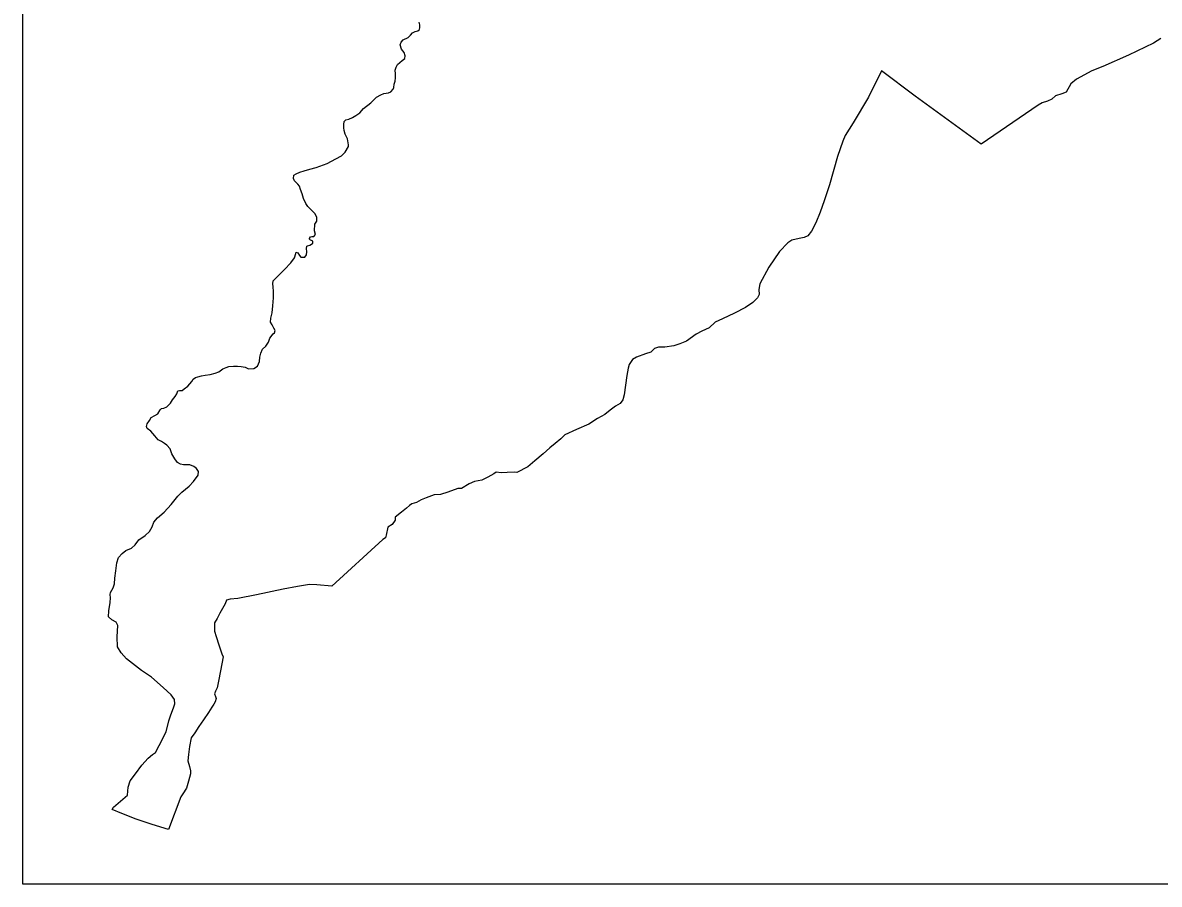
# Model space of a CAD drawing. Extents: x 645880 to 658994, y 884400 to 894744.
# Drawn here: x 648503.9 to 648966.8, y 889662.4 to 890013.1 of the extents above; entities that cross this region are included whole.
import ezdxf

# ---------------------------------------------------------------- set-up
doc = ezdxf.new("R2010")
doc.units = 0
doc.header["$LTSCALE"] = 10
doc.layers.add('62', color=7, linetype='Continuous', lineweight=35)

msp = doc.modelspace()

# ---------------------------------------------------------------- linework, layer by layer
at = {"layer": '62', "lineweight": 25}
msp.add_lwpolyline([(649155.24, 889662.36), (648503.87, 889662.36), (648503.87, 890177.93), (649155.24, 890177.93)], close=True, dxfattribs=at)
msp.add_lwpolyline([(649155.24, 889662.36), (648503.87, 889662.36), (648503.87, 890177.93), (649155.24, 890177.93)], close=True, dxfattribs=at)
for points in [[(648658.44, 889997.67), (648659.46, 889998.58), (648659.71, 889999.66), (648659.29, 890000.98), (648658.09, 890002.34), (648657.63, 890004.08), (648657.97, 890005.23), (648658.78, 890006.14), (648660.82, 890007.13), (648661.76, 890008), (648662.69, 890008.99), (648663.72, 890009.49), (648664.86, 890009.82), (648665.5, 890010.4), (648665.63, 890011.14), (648665.63, 890012.21), (648665.33, 890013.29)], [(648658.44, 889997.67), (648659.46, 889998.58), (648659.71, 889999.66), (648659.29, 890000.98), (648658.09, 890002.34), (648657.63, 890004.08), (648657.97, 890005.23), (648658.78, 890006.14), (648660.82, 890007.13), (648661.76, 890008), (648662.69, 890008.99), (648663.72, 890009.49), (648664.86, 890009.82), (648665.5, 890010.4), (648665.63, 890011.14), (648665.63, 890012.21), (648665.33, 890013.29)], [(648967.49, 890006.66), (648964.5, 890004.77), (648954.23, 889999.85), (648943.82, 889995.31), (648939.4, 889993.54), (648933.16, 889990.13), (648930.82, 889988.24), (648928.9, 889984.8), (648927.09, 889984.1), (648924.5, 889983.32), (648923.05, 889982), (648921.24, 889981.12), (648919.07, 889980.5), (648917.44, 889979.54), (648894.33, 889963.63), (648867.42, 889983.23), (648853.69, 889993.48), (648848.33, 889982.79), (648842.08, 889972.33), (648838.91, 889967.14), (648837.91, 889964.95)], [(648967.49, 890006.66), (648964.5, 890004.77), (648954.23, 889999.85), (648943.82, 889995.31), (648939.4, 889993.54), (648933.16, 889990.13), (648930.82, 889988.24), (648928.9, 889984.8), (648927.09, 889984.1), (648924.5, 889983.32), (648923.05, 889982), (648921.24, 889981.12), (648919.07, 889980.5), (648917.44, 889979.54), (648894.33, 889963.63), (648867.42, 889983.23), (648853.69, 889993.48), (648848.33, 889982.79), (648842.08, 889972.33), (648838.91, 889967.14), (648837.91, 889964.95)], [(648614.31, 889951), (648615.25, 889951.66), (648616.78, 889952.24), (648618.57, 889952.82), (648620.78, 889953.43), (648623.42, 889954.17), (648627.84, 889955.83), (648631.34, 889957.64), (648633.72, 889958.96), (648635.25, 889960.45), (648636.62, 889962.77), (648636.62, 889963.43), (648636.19, 889965.9), (648635.17, 889967.8), (648634.74, 889969.29), (648634.66, 889970.37), (648634.66, 889971.69), (648634.83, 889972.93), (648635.51, 889973.59), (648636.7, 889973.92), (648638.15, 889974.58), (648639.6, 889975.41), (648641.13, 889976.48), (648642.64, 889978.24), (648645.63, 889980.56), (648647.92, 889982.75), (648649.71, 889983.74), (648650.99, 889984.36), (648652.82, 889984.56), (648653.84, 889985.02), (648654.74, 889986.01), (648655.08, 889986.79), (648655.16, 889988.12), (648655.55, 889989.31), (648655.76, 889990.68), (648655.68, 889992.25), (648655.63, 889993.82), (648655.93, 889995.06), (648656.57, 889996.05), (648658.44, 889997.67)], [(648614.31, 889951), (648615.25, 889951.66), (648616.78, 889952.24), (648618.57, 889952.82), (648620.78, 889953.43), (648623.42, 889954.17), (648627.84, 889955.83), (648631.34, 889957.64), (648633.72, 889958.96), (648635.25, 889960.45), (648636.62, 889962.77), (648636.62, 889963.43), (648636.19, 889965.9), (648635.17, 889967.8), (648634.74, 889969.29), (648634.66, 889970.37), (648634.66, 889971.69), (648634.83, 889972.93), (648635.51, 889973.59), (648636.7, 889973.92), (648638.15, 889974.58), (648639.6, 889975.41), (648641.13, 889976.48), (648642.64, 889978.24), (648645.63, 889980.56), (648647.92, 889982.75), (648649.71, 889983.74), (648650.99, 889984.36), (648652.82, 889984.56), (648653.84, 889985.02), (648654.74, 889986.01), (648655.08, 889986.79), (648655.16, 889988.12), (648655.55, 889989.31), (648655.76, 889990.68), (648655.68, 889992.25), (648655.63, 889993.82), (648655.93, 889995.06), (648656.57, 889996.05), (648658.44, 889997.67)], [(648837.91, 889964.95), (648835.74, 889958.62), (648832.48, 889947.1), (648831.3, 889943.41), (648830.36, 889940.6), (648828.66, 889935.97), (648826.95, 889931.68), (648825.16, 889928.29), (648823.63, 889926.31), (648822.22, 889925.61), (648820.09, 889925.28), (648817.11, 889924.54), (648815.58, 889923.46), (648812.09, 889919.91), (648807.74, 889913.63), (648804.17, 889906.86), (648803.74, 889904.46), (648803.83, 889902.48), (648803.23, 889901.16), (648801.27, 889899.26), (648798.21, 889897.11), (648793.78, 889894.88), (648788.92, 889892.56), (648785.98, 889891.19), (648783.51, 889888.96), (648780.44, 889887.55), (648778.23, 889886.31), (648774.22, 889883.42), (648771.5, 889882.35), (648769.03, 889881.52), (648765.45, 889881.03), (648762.9, 889881.03), (648761.2, 889880.53), (648759.75, 889879.04), (648757.53, 889878.3), (648753.87, 889876.98), (648752.25, 889876.07), (648750.89, 889874), (648750.46, 889872.43), (648749.99, 889869.51)], [(648837.91, 889964.95), (648835.74, 889958.62), (648832.48, 889947.1), (648831.3, 889943.41), (648830.36, 889940.6), (648828.66, 889935.97), (648826.95, 889931.68), (648825.16, 889928.29), (648823.63, 889926.31), (648822.22, 889925.61), (648820.09, 889925.28), (648817.11, 889924.54), (648815.58, 889923.46), (648812.09, 889919.91), (648807.74, 889913.63), (648804.17, 889906.86), (648803.74, 889904.46), (648803.83, 889902.48), (648803.23, 889901.16), (648801.27, 889899.26), (648798.21, 889897.11), (648793.78, 889894.88), (648788.92, 889892.56), (648785.98, 889891.19), (648783.51, 889888.96), (648780.44, 889887.55), (648778.23, 889886.31), (648774.22, 889883.42), (648771.5, 889882.35), (648769.03, 889881.52), (648765.45, 889881.03), (648762.9, 889881.03), (648761.2, 889880.53), (648759.75, 889879.04), (648757.53, 889878.3), (648753.87, 889876.98), (648752.25, 889876.07), (648750.89, 889874), (648750.46, 889872.43), (648749.99, 889869.51)], [(648614.58, 889917.33), (648615.09, 889919.14), (648615.25, 889919.69), (648615.93, 889919.44), (648616.61, 889918.36), (648617.21, 889917.62), (648618.83, 889917.7), (648619.51, 889918.61), (648619.59, 889919.85), (648619.51, 889921.17), (648619.59, 889922.16), (648619.93, 889922.25), (648620.78, 889922.58), (648621.55, 889922.91), (648622.06, 889923.4), (648622.06, 889924.15), (648621.47, 889924.48), (648621.04, 889924.56), (648620.7, 889925.06), (648620.7, 889925.3), (648621.04, 889925.88), (648621.64, 889926.05), (648622.49, 889926.13), (648623.08, 889926.96), (648622.66, 889928.44), (648622.83, 889931.09), (648623.68, 889932.33), (648623.6, 889933.98), (648622.91, 889935.38), (648621.47, 889936.87), (648620.02, 889938.36), (648619.25, 889939.51), (648618.23, 889941.58), (648617.72, 889943.4), (648617.04, 889945.21), (648616.61, 889946.62), (648615.93, 889947.44), (648614.57, 889948.77), (648614.23, 889949.76), (648614.31, 889951)], [(648614.58, 889917.33), (648615.09, 889919.14), (648615.25, 889919.69), (648615.93, 889919.44), (648616.61, 889918.36), (648617.21, 889917.62), (648618.83, 889917.7), (648619.51, 889918.61), (648619.59, 889919.85), (648619.51, 889921.17), (648619.59, 889922.16), (648619.93, 889922.25), (648620.78, 889922.58), (648621.55, 889922.91), (648622.06, 889923.4), (648622.06, 889924.15), (648621.47, 889924.48), (648621.04, 889924.56), (648620.7, 889925.06), (648620.7, 889925.3), (648621.04, 889925.88), (648621.64, 889926.05), (648622.49, 889926.13), (648623.08, 889926.96), (648622.66, 889928.44), (648622.83, 889931.09), (648623.68, 889932.33), (648623.6, 889933.98), (648622.91, 889935.38), (648621.47, 889936.87), (648620.02, 889938.36), (648619.25, 889939.51), (648618.23, 889941.58), (648617.72, 889943.4), (648617.04, 889945.21), (648616.61, 889946.62), (648615.93, 889947.44), (648614.57, 889948.77), (648614.23, 889949.76), (648614.31, 889951)], [(648578.24, 889869.63), (648580.2, 889869.96), (648582.25, 889870.38), (648583.78, 889871.04), (648585.4, 889872.2), (648586.68, 889872.77), (648587.87, 889873.19), (648589.74, 889873.35), (648591.36, 889873.35), (648592.81, 889873.19), (648594.51, 889872.86), (648595.79, 889872.2), (648598, 889872.28), (648599.54, 889873.35), (648600.3, 889875.17), (648600.47, 889876.99), (648600.81, 889878.56), (648601.58, 889880.21), (648602.94, 889881.45), (648603.96, 889883.02), (648604.56, 889884.67), (648605.84, 889886.4), (648606.49, 889886.93), (648606.66, 889887.83), (648606.15, 889888.74), (648605.46, 889890.06), (648604.78, 889891.14), (648604.87, 889892.87), (648605.46, 889895.02), (648605.72, 889897.91), (648606.06, 889901.05), (648606.06, 889903.7), (648605.89, 889905.6), (648605.72, 889906.84), (648605.89, 889907.99), (648606.57, 889908.74), (648607.93, 889910.06), (648610.49, 889912.62), (648613.13, 889915.34), (648614.58, 889917.33)], [(648578.24, 889869.63), (648580.2, 889869.96), (648582.25, 889870.38), (648583.78, 889871.04), (648585.4, 889872.2), (648586.68, 889872.77), (648587.87, 889873.19), (648589.74, 889873.35), (648591.36, 889873.35), (648592.81, 889873.19), (648594.51, 889872.86), (648595.79, 889872.2), (648598, 889872.28), (648599.54, 889873.35), (648600.3, 889875.17), (648600.47, 889876.99), (648600.81, 889878.56), (648601.58, 889880.21), (648602.94, 889881.45), (648603.96, 889883.02), (648604.56, 889884.67), (648605.84, 889886.4), (648606.49, 889886.93), (648606.66, 889887.83), (648606.15, 889888.74), (648605.46, 889890.06), (648604.78, 889891.14), (648604.87, 889892.87), (648605.46, 889895.02), (648605.72, 889897.91), (648606.06, 889901.05), (648606.06, 889903.7), (648605.89, 889905.6), (648605.72, 889906.84), (648605.89, 889907.99), (648606.57, 889908.74), (648607.93, 889910.06), (648610.49, 889912.62), (648613.13, 889915.34), (648614.58, 889917.33)], [(648570.44, 889833.16), (648569.33, 889833.08), (648568.14, 889833.33), (648566.86, 889834.07), (648565.84, 889835.56), (648564.56, 889837.62), (648563.96, 889839.61), (648562.6, 889841.09), (648561.58, 889841.75), (648560.39, 889842.66), (648559.02, 889843.24), (648557.66, 889844.98), (648556.04, 889846.79), (648554.51, 889847.95), (648554.34, 889848.69), (648554.6, 889849.85), (648555.45, 889851.17), (648556.21, 889852.33), (648557.66, 889853.16), (648558.85, 889853.9), (648559.79, 889855.47), (648560.36, 889856), (648561.3, 889856.25), (648562.58, 889856.75), (648564.02, 889858.23), (648564.88, 889859.56), (648565.9, 889860.88), (648566.58, 889862.03), (648567.09, 889863.19), (648567.77, 889863.44), (648568.79, 889863.44), (648569.64, 889864.02), (648571.09, 889865.17), (648571.94, 889866.16), (648572.71, 889866.99), (648573.31, 889867.98), (648574.24, 889868.64), (648575.26, 889868.97), (648576.63, 889869.3), (648578.24, 889869.63)], [(648570.44, 889833.16), (648569.33, 889833.08), (648568.14, 889833.33), (648566.86, 889834.07), (648565.84, 889835.56), (648564.56, 889837.62), (648563.96, 889839.61), (648562.6, 889841.09), (648561.58, 889841.75), (648560.39, 889842.66), (648559.02, 889843.24), (648557.66, 889844.98), (648556.04, 889846.79), (648554.51, 889847.95), (648554.34, 889848.69), (648554.6, 889849.85), (648555.45, 889851.17), (648556.21, 889852.33), (648557.66, 889853.16), (648558.85, 889853.9), (648559.79, 889855.47), (648560.36, 889856), (648561.3, 889856.25), (648562.58, 889856.75), (648564.02, 889858.23), (648564.88, 889859.56), (648565.9, 889860.88), (648566.58, 889862.03), (648567.09, 889863.19), (648567.77, 889863.44), (648568.79, 889863.44), (648569.64, 889864.02), (648571.09, 889865.17), (648571.94, 889866.16), (648572.71, 889866.99), (648573.31, 889867.98), (648574.24, 889868.64), (648575.26, 889868.97), (648576.63, 889869.3), (648578.24, 889869.63)], [(648749.99, 889869.51), (648748.88, 889861.66), (648748.28, 889859.52), (648747.18, 889858.03), (648745.3, 889856.95), (648743.17, 889855.38), (648741.04, 889853.65), (648737.98, 889851.92), (648734.4, 889849.68), (648729.46, 889847.54), (648724.69, 889845.39), (648722.99, 889843.74), (648720.78, 889841.84), (648718.56, 889840.02), (648715.92, 889837.62), (648712.52, 889834.81), (648709.58, 889832.28), (648705.15, 889830.05), (648704.38, 889830.13), (648701.14, 889830.05), (648698.76, 889829.88), (648696.72, 889830.13), (648695.78, 889829.47), (648693.31, 889828.07), (648690.84, 889826.83), (648689.39, 889826.66), (648687.94, 889826.33), (648685.73, 889825.42), (648682.66, 889823.52), (648681.05, 889823.52), (648677.04, 889822.04), (648673.98, 889821.04), (648671.51, 889820.88), (648668.19, 889819.72), (648666.19, 889818.83), (648664.23, 889817.76), (648662.36, 889817.18), (648661.42, 889816.6), (648660.23, 889815.44), (648658.18, 889813.79)], [(648749.99, 889869.51), (648748.88, 889861.66), (648748.28, 889859.52), (648747.18, 889858.03), (648745.3, 889856.95), (648743.17, 889855.38), (648741.04, 889853.65), (648737.98, 889851.92), (648734.4, 889849.68), (648729.46, 889847.54), (648724.69, 889845.39), (648722.99, 889843.74), (648720.78, 889841.84), (648718.56, 889840.02), (648715.92, 889837.62), (648712.52, 889834.81), (648709.58, 889832.28), (648705.15, 889830.05), (648704.38, 889830.13), (648701.14, 889830.05), (648698.76, 889829.88), (648696.72, 889830.13), (648695.78, 889829.47), (648693.31, 889828.07), (648690.84, 889826.83), (648689.39, 889826.66), (648687.94, 889826.33), (648685.73, 889825.42), (648682.66, 889823.52), (648681.05, 889823.52), (648677.04, 889822.04), (648673.98, 889821.04), (648671.51, 889820.88), (648668.19, 889819.72), (648666.19, 889818.83), (648664.23, 889817.76), (648662.36, 889817.18), (648661.42, 889816.6), (648660.23, 889815.44), (648658.18, 889813.79)], [(648543.93, 889756.52), (648542.48, 889759.08), (648542.4, 889763.05), (648542.57, 889767.67), (648541.89, 889769), (648540.1, 889769.99), (648538.82, 889771.23), (648538.99, 889773.7), (648539.51, 889777.03), (648539.6, 889779.01), (648539.43, 889780.33), (648539.68, 889781.08), (648540.7, 889782.98), (648541.21, 889784.71), (648541.38, 889787.03), (648541.81, 889790), (648542.15, 889793.22), (648542.92, 889795.37), (648544.36, 889797.02), (648545.81, 889798.18), (648548.2, 889799.17), (648549.73, 889800.49), (648551.18, 889802.56), (648553.73, 889804.38), (648555.44, 889806.03), (648556.54, 889807.84), (648557.31, 889809.74), (648558.76, 889811.56), (648561.48, 889813.79), (648564.29, 889816.93), (648567.1, 889820.4), (648568.65, 889821.93), (648571.71, 889824.49), (648573.42, 889826.3), (648575.29, 889828.87), (648575.46, 889830.35), (648574.7, 889831.59), (648573.5, 889832.5), (648571.88, 889833.16), (648570.44, 889833.16)], [(648543.93, 889756.52), (648542.48, 889759.08), (648542.4, 889763.05), (648542.57, 889767.67), (648541.89, 889769), (648540.1, 889769.99), (648538.82, 889771.23), (648538.99, 889773.7), (648539.51, 889777.03), (648539.6, 889779.01), (648539.43, 889780.33), (648539.68, 889781.08), (648540.7, 889782.98), (648541.21, 889784.71), (648541.38, 889787.03), (648541.81, 889790), (648542.15, 889793.22), (648542.92, 889795.37), (648544.36, 889797.02), (648545.81, 889798.18), (648548.2, 889799.17), (648549.73, 889800.49), (648551.18, 889802.56), (648553.73, 889804.38), (648555.44, 889806.03), (648556.54, 889807.84), (648557.31, 889809.74), (648558.76, 889811.56), (648561.48, 889813.79), (648564.29, 889816.93), (648567.1, 889820.4), (648568.65, 889821.93), (648571.71, 889824.49), (648573.42, 889826.3), (648575.29, 889828.87), (648575.46, 889830.35), (648574.7, 889831.59), (648573.5, 889832.5), (648571.88, 889833.16), (648570.44, 889833.16)], [(648658.18, 889813.79), (648655.54, 889811.81), (648655.54, 889810.57), (648654.35, 889808.84), (648652.56, 889807.68), (648651.88, 889804.54), (648651.63, 889803.38), (648650.52, 889802.72), (648629.76, 889783.67), (648623.72, 889784.25), (648620.74, 889784.42), (648619.03, 889784.17), (648615.73, 889783.53), (648610.02, 889782.46), (648599.12, 889780.23), (648591.54, 889778.74), (648588.39, 889778.49), (648586.86, 889778), (648586.35, 889776.59), (648584.22, 889772.79), (648583.11, 889770.56), (648581.92, 889768.83), (648582.01, 889765.36), (648582.69, 889763.29), (648583.8, 889759.78), (648584.99, 889756.23), (648585.58, 889754.99), (648584.99, 889752.1), (648583.71, 889745.74), (648583.03, 889742.35), (648582.35, 889740.94), (648582.01, 889739.95), (648582.43, 889738.8), (648582.69, 889737.97), (648582.3, 889736.65), (648581.66, 889735.7), (648580.94, 889734.5), (648579.49, 889732.35), (648577.54, 889729.26), (648575.66, 889726.65)], [(648658.18, 889813.79), (648655.54, 889811.81), (648655.54, 889810.57), (648654.35, 889808.84), (648652.56, 889807.68), (648651.88, 889804.54), (648651.63, 889803.38), (648650.52, 889802.72), (648629.76, 889783.67), (648623.72, 889784.25), (648620.74, 889784.42), (648619.03, 889784.17), (648615.73, 889783.53), (648610.02, 889782.46), (648599.12, 889780.23), (648591.54, 889778.74), (648588.39, 889778.49), (648586.86, 889778), (648586.35, 889776.59), (648584.22, 889772.79), (648583.11, 889770.56), (648581.92, 889768.83), (648582.01, 889765.36), (648582.69, 889763.29), (648583.8, 889759.78), (648584.99, 889756.23), (648585.58, 889754.99), (648584.99, 889752.1), (648583.71, 889745.74), (648583.03, 889742.35), (648582.35, 889740.94), (648582.01, 889739.95), (648582.43, 889738.8), (648582.69, 889737.97), (648582.3, 889736.65), (648581.66, 889735.7), (648580.94, 889734.5), (648579.49, 889732.35), (648577.54, 889729.26), (648575.66, 889726.65)], [(648575.66, 889726.65), (648573.92, 889723.97), (648572.47, 889721.98), (648571.83, 889718.5), (648571.41, 889715.15), (648571.06, 889712.59), (648571.75, 889710.28), (648572.26, 889708.58), (648572.17, 889707.35), (648571.36, 889704.33), (648570.55, 889701.52), (648569.15, 889699.13), (648568.24, 889697.97), (648563.3, 889684.6), (648556.58, 889686.66), (648550.08, 889688.85), (648544.29, 889691.18), (648540.26, 889692.76), (648540.9, 889693.79), (648546.59, 889698.67), (648546.84, 889701.89), (648547.69, 889704.45), (648549.74, 889707.26), (648552.38, 889710.81), (648554.93, 889713.7), (648556.72, 889715.19), (648557.91, 889716.02), (648559.45, 889718.91), (648562.26, 889724.44), (648563.45, 889728.9), (648564.22, 889731.38), (648565.24, 889734.19), (648565.82, 889735.78), (648565.65, 889737.6), (648564.29, 889739.42), (648561.05, 889742.48), (648556.28, 889746.61), (648552.19, 889749.42), (648546.15, 889754.12), (648543.93, 889756.52)], [(648575.66, 889726.65), (648573.92, 889723.97), (648572.47, 889721.98), (648571.83, 889718.5), (648571.41, 889715.15), (648571.06, 889712.59), (648571.75, 889710.28), (648572.26, 889708.58), (648572.17, 889707.35), (648571.36, 889704.33), (648570.55, 889701.52), (648569.15, 889699.13), (648568.24, 889697.97), (648563.3, 889684.6), (648556.58, 889686.66), (648550.08, 889688.85), (648544.29, 889691.18), (648540.26, 889692.76), (648540.9, 889693.79), (648546.59, 889698.67), (648546.84, 889701.89), (648547.69, 889704.45), (648549.74, 889707.26), (648552.38, 889710.81), (648554.93, 889713.7), (648556.72, 889715.19), (648557.91, 889716.02), (648559.45, 889718.91), (648562.26, 889724.44), (648563.45, 889728.9), (648564.22, 889731.38), (648565.24, 889734.19), (648565.82, 889735.78), (648565.65, 889737.6), (648564.29, 889739.42), (648561.05, 889742.48), (648556.28, 889746.61), (648552.19, 889749.42), (648546.15, 889754.12), (648543.93, 889756.52)]]:
    msp.add_lwpolyline(points, dxfattribs=at)

doc.saveas('drawing.dxf')
